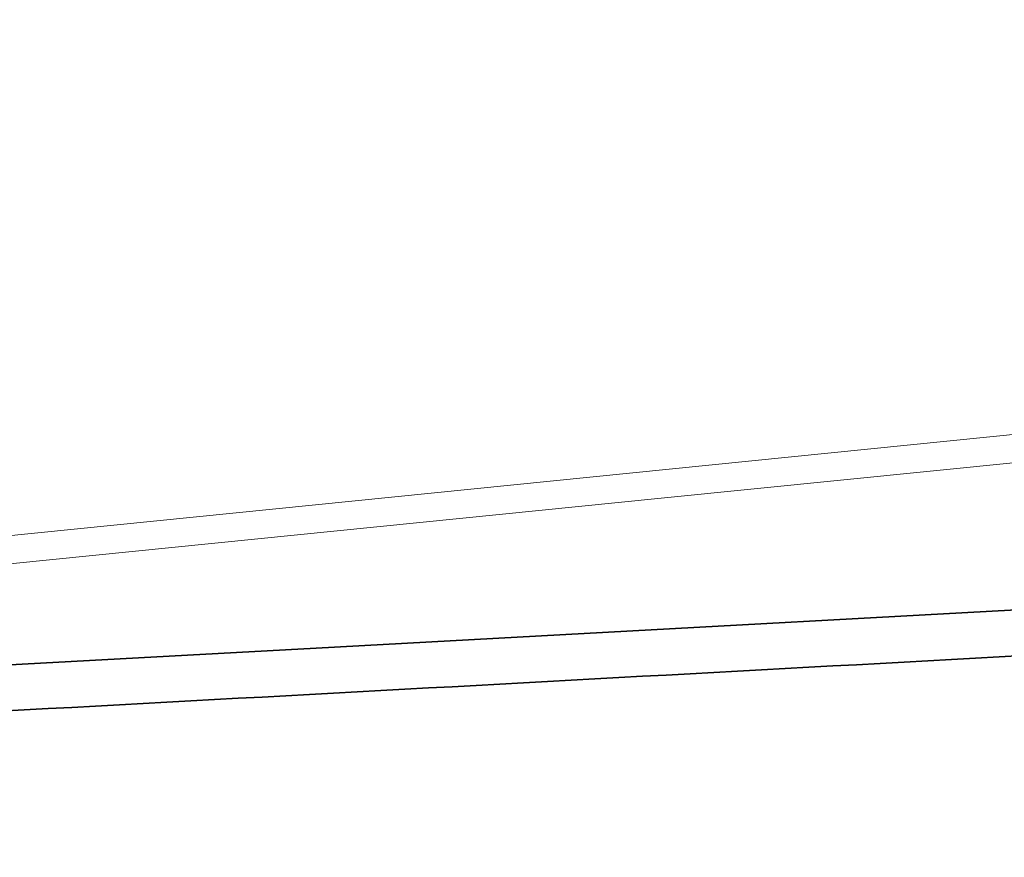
# Model space of a CAD drawing. Header units: inches. Extents: x 424 to 2043, y -237 to 445.
# Tile 892 of 965: x 968.89 to 977.47, y 234.15 to 241.45. Entities that reach past the tile are written whole.
import ezdxf

# ---------------------------------------------------------------- set-up
doc = ezdxf.new("R2010")
doc.units = ezdxf.units.IN
doc.header["$MEASUREMENT"] = 0
doc.layers.add('A-GENM', color=13, linetype='Continuous', lineweight=9)
doc.layers.add('A-ROOF', color=132, linetype='Continuous', lineweight=9)

# ---------------------------------------------------------------- blocks, each defined once
blk = doc.blocks.new('Generic Models 2 - Generic Models 2-140614-Section 2')
at = {"layer": 'A-GENM'}
blk.add_line((59.4111, 24.8965), (-9.6603, 17.9514), dxfattribs=at)

msp = doc.modelspace()

# ---------------------------------------------------------------- linework, layer by layer
at = {"layer": 'A-ROOF', "flags": 128}
msp.add_lwpolyline([(1013.3677, 241.1886), (1005.5899, 240.4065), (997.8121, 239.6245), (990.0343, 238.8424), (982.2565, 238.0603), (974.4788, 237.2783), (966.701, 236.4962), (958.9232, 235.7142), (955.0343, 235.3232)], dxfattribs=at)
at = {"layer": 'A-ROOF', "lineweight": 35, "flags": 128}
msp.add_lwpolyline([(1013.3677, 238.255), (1004.9891, 237.7989), (996.6106, 237.3428), (988.232, 236.8867), (979.8535, 236.4306), (971.4749, 235.9745), (963.0964, 235.5184), (954.7178, 235.0623), (946.3393, 234.6062), (937.9944, 234.1519)], dxfattribs=at)
at = {"layer": 'A-ROOF', "lineweight": 35}
msp.add_open_spline([(968.5172, 235.4126), (970.726, 235.5328), (975.1435, 235.7731), (981.7697, 236.1336), (986.1872, 236.3739), (988.396, 236.494)], degree=3, dxfattribs=at)

# ---------------------------------------------------------------- block references
at = {"layer": 'A-GENM'}
msp.add_blockref('Generic Models 2 - Generic Models 2-140614-Section 2', (954.069, 216.5501), dxfattribs=at)

doc.saveas('drawing.dxf')
